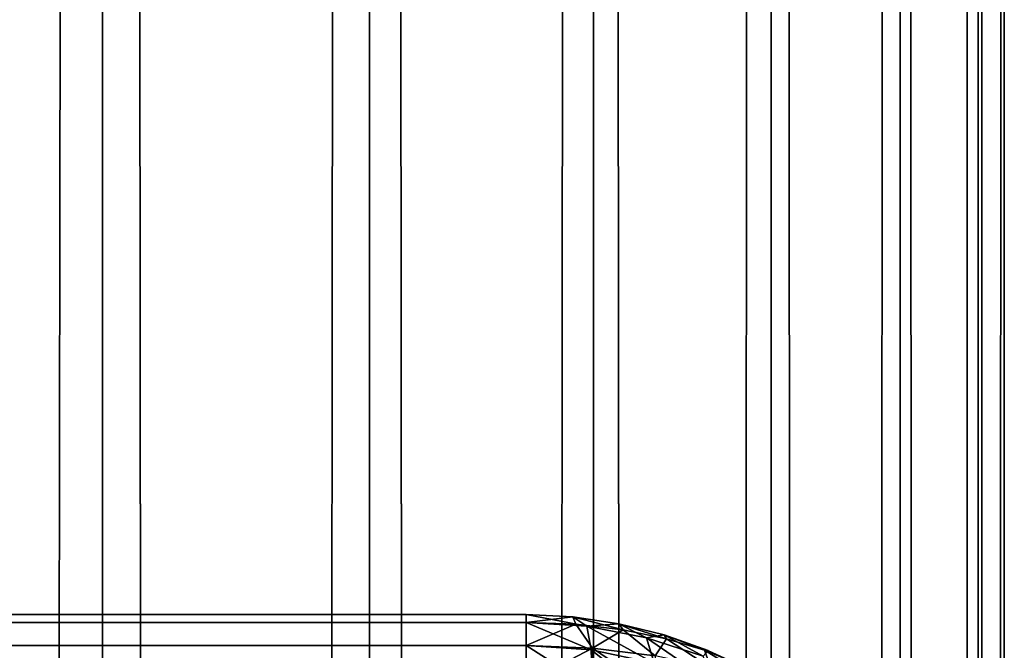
# Model space of a CAD drawing. Extents: x -265 to 265, y 0 to 1027.
# Tile 366 of 396: x 260.88 to 265, y 874.85 to 877.49. Entities that reach past the tile are written whole.
import ezdxf

# ---------------------------------------------------------------- set-up
doc = ezdxf.new("R2010")
doc.units = 0
doc.header["$LTSCALE"] = 65.185185
for name, color, linetype in [('247', 7, 'CONTINUOUS'), ('248', 7, 'CONTINUOUS'), ('29', 7, 'CONTINUOUS'), ('35', 7, 'CONTINUOUS'), ('36', 7, 'CONTINUOUS'), ('42', 7, 'CONTINUOUS'), ('46', 7, 'CONTINUOUS'), ('51', 7, 'CONTINUOUS')]:
    doc.layers.add(name, color=color, linetype=linetype)

msp = doc.modelspace()

# ---------------------------------------------------------------- linework, layer by layer
at = {"layer": '247', "color": 7, "linetype": 'CONTINUOUS'}
for points in [[(259.9468, 1, 11.2277), (261.2277, 1, 9.9468), (259.9468, 1019, 11.2277), (259.9468, 1, 11.2277)], [(259.9468, 1019, 11.2277), (261.2277, 1, 9.9468), (261.2277, 1019, 9.9468), (259.9468, 1019, 11.2277)], [(261.2277, 1, 9.9468), (262.3448, 1, 8.521), (261.2277, 1019, 9.9468), (261.2277, 1, 9.9468)], [(261.2277, 1019, 9.9468), (262.3448, 1, 8.521), (262.3448, 1019, 8.521), (261.2277, 1019, 9.9468)], [(262.3448, 1, 8.521), (263.2818, 1, 6.9708), (262.3448, 1019, 8.521), (262.3448, 1, 8.521)], [(262.3448, 1019, 8.521), (263.2818, 1, 6.9708), (263.2818, 1019, 6.9708), (262.3448, 1019, 8.521)], [(263.2818, 1, 6.9708), (264.0252, 1, 5.3191), (263.2818, 1019, 6.9708), (263.2818, 1, 6.9708)], [(263.2818, 1019, 6.9708), (264.0252, 1, 5.3191), (264.0252, 1019, 5.3191), (263.2818, 1019, 6.9708)], [(264.0252, 1, 5.3191), (264.5641, 1, 3.5897), (264.0252, 1019, 5.3191), (264.0252, 1, 5.3191)], [(264.0252, 1019, 5.3191), (264.5641, 1, 3.5897), (264.5641, 1019, 3.5897), (264.0252, 1019, 5.3191)], [(264.5641, 1, 3.5897), (264.8906, 1, 1.8081), (264.5641, 1019, 3.5897), (264.5641, 1, 3.5897)], [(264.5641, 1019, 3.5897), (264.8906, 1, 1.8081), (264.8906, 1019, 1.8081), (264.5641, 1019, 3.5897)], [(264.8906, 1, 1.8081), (265, 1), (264.8906, 1019, 1.8081), (264.8906, 1, 1.8081)], [(264.8906, 1019, 1.8081), (265, 1), (265, 1019), (264.8906, 1019, 1.8081)]]:
    msp.add_3dface(points, dxfattribs=at)
at = {"layer": '248', "color": 7, "linetype": 'CONTINUOUS'}
for points in [[(261.2277, 1, -9.9468), (259.9468, 1, -11.2277), (261.2277, 1019, -9.9468), (261.2277, 1, -9.9468)], [(261.2277, 1019, -9.9468), (259.9468, 1, -11.2277), (259.9468, 1019, -11.2277), (261.2277, 1019, -9.9468)], [(262.3448, 1, -8.521), (261.2277, 1, -9.9468), (262.3448, 1019, -8.521), (262.3448, 1, -8.521)], [(262.3448, 1019, -8.521), (261.2277, 1, -9.9468), (261.2277, 1019, -9.9468), (262.3448, 1019, -8.521)], [(263.2818, 1, -6.9708), (262.3448, 1, -8.521), (263.2818, 1019, -6.9708), (263.2818, 1, -6.9708)], [(263.2818, 1019, -6.9708), (262.3448, 1, -8.521), (262.3448, 1019, -8.521), (263.2818, 1019, -6.9708)], [(264.0252, 1, -5.3191), (263.2818, 1, -6.9708), (264.0252, 1019, -5.3191), (264.0252, 1, -5.3191)], [(264.0252, 1019, -5.3191), (263.2818, 1, -6.9708), (263.2818, 1019, -6.9708), (264.0252, 1019, -5.3191)], [(264.5641, 1, -3.5897), (264.0252, 1, -5.3191), (264.5641, 1019, -3.5897), (264.5641, 1, -3.5897)], [(264.5641, 1019, -3.5897), (264.0252, 1, -5.3191), (264.0252, 1019, -5.3191), (264.5641, 1019, -3.5897)], [(264.8906, 1, -1.8081), (264.5641, 1, -3.5897), (264.8906, 1019, -1.8081), (264.8906, 1, -1.8081)], [(264.8906, 1019, -1.8081), (264.5641, 1, -3.5897), (264.5641, 1019, -3.5897), (264.8906, 1019, -1.8081)], [(265, 1019), (265, 1), (264.8906, 1, -1.8081), (265, 1019)], [(265, 1019), (264.8906, 1, -1.8081), (264.8906, 1019, -1.8081), (265, 1019)]]:
    msp.add_3dface(points, dxfattribs=at)
at = {"layer": '29', "color": 7, "linetype": 'CONTINUOUS'}
for points in [[(-263, 874.9673, 16.3683), (-263, 875, 16.7), (263, 874.9677, 16.3703), (-263, 874.9673, 16.3683)], [(263, 874.9677, 16.3703), (-263, 875, 16.7), (263, 875, 16.7), (263, 874.9677, 16.3703)], [(263, 874.8712, 16.051), (-263, 874.9673, 16.3683), (263, 874.9677, 16.3703), (263, 874.8712, 16.051)], [(-263, 874.8705, 16.0491), (-263, 874.9673, 16.3683), (263, 874.8712, 16.051), (-263, 874.8705, 16.0491)], [(263, 874.7142, 15.7566), (-263, 874.8705, 16.0491), (263, 874.8712, 16.051), (263, 874.7142, 15.7566)], [(-263, 874.7131, 15.755), (-263, 874.8705, 16.0491), (263, 874.7142, 15.7566), (-263, 874.7131, 15.755)]]:
    msp.add_3dface(points, dxfattribs=at)
at = {"layer": '35', "color": 7, "linetype": 'CONTINUOUS'}
for points in [[(-263, 875, 23.3), (-263, 874.9677, 23.6297), (263, 875, 23.3), (-263, 875, 23.3)], [(263, 875, 23.3), (-263, 874.9677, 23.6297), (263, 874.9673, 23.6317), (263, 875, 23.3)], [(-263, 874.9677, 23.6297), (-263, 874.8712, 23.949), (263, 874.9673, 23.6317), (-263, 874.9677, 23.6297)], [(263, 874.9673, 23.6317), (-263, 874.8712, 23.949), (263, 874.8705, 23.9509), (263, 874.9673, 23.6317)], [(-263, 874.8712, 23.949), (-263, 874.7142, 24.2434), (263, 874.8705, 23.9509), (-263, 874.8712, 23.949)], [(263, 874.8705, 23.9509), (-263, 874.7142, 24.2434), (263, 874.7131, 24.245), (263, 874.8705, 23.9509)]]:
    msp.add_3dface(points, dxfattribs=at)
at = {"layer": '36', "color": 7, "linetype": 'CONTINUOUS'}
for points in [[(263, 875, 16.7), (-263, 875, 16.7), (263, 875, 23.3), (263, 875, 16.7)], [(-263, 875, 16.7), (-263, 875, 23.3), (263, 875, 23.3), (-263, 875, 16.7)]]:
    msp.add_3dface(points, dxfattribs=at)
at = {"layer": '42', "color": 7, "linetype": 'CONTINUOUS'}
for points in [[(263, 875, 16.7), (263, 875, 23.3), (263.1945, 874.9905, 23.2986), (263, 875, 16.7)], [(263.1945, 874.9905, 16.7014), (263, 875, 16.7), (263.1945, 874.9905, 23.2986), (263.1945, 874.9905, 16.7014)], [(263.3875, 874.9621, 16.7057), (263.1945, 874.9905, 16.7014), (263.3875, 874.9621, 23.2943), (263.3875, 874.9621, 16.7057)], [(263.3875, 874.9621, 23.2943), (263.1945, 874.9905, 16.7014), (263.1945, 874.9905, 23.2986), (263.3875, 874.9621, 23.2943)], [(263.5768, 874.915, 16.7127), (263.3875, 874.9621, 16.7057), (263.5768, 874.915, 23.2873), (263.5768, 874.915, 16.7127)], [(263.5768, 874.915, 23.2873), (263.3875, 874.9621, 16.7057), (263.3875, 874.9621, 23.2943), (263.5768, 874.915, 23.2873)], [(263.7608, 874.8497, 16.7226), (263.5768, 874.915, 16.7127), (263.7608, 874.8497, 23.2774), (263.7608, 874.8497, 16.7226)], [(263.7608, 874.8497, 23.2774), (263.5768, 874.915, 16.7127), (263.5768, 874.915, 23.2873), (263.7608, 874.8497, 23.2774)]]:
    msp.add_3dface(points, dxfattribs=at)
at = {"layer": '46', "color": 7, "linetype": 'CONTINUOUS'}
for points in [[(263, 874.9677, 16.3703), (263, 875, 16.7), (263.1945, 874.9905, 16.7014), (263, 874.9677, 16.3703)], [(263, 874.9677, 16.3703), (263.1945, 874.9905, 16.7014), (263.2074, 874.9597, 16.3866), (263, 874.9677, 16.3703)], [(263, 874.8712, 16.051), (263, 874.9677, 16.3703), (263.2074, 874.9597, 16.3866), (263, 874.8712, 16.051)], [(263.2774, 874.8598, 16.076), (263, 874.8712, 16.051), (263.2074, 874.9597, 16.3866), (263.2774, 874.8598, 16.076)], [(263.1945, 874.9905, 16.7014), (263.3875, 874.9621, 16.7057), (263.4057, 874.9362, 16.4344), (263.1945, 874.9905, 16.7014)], [(263.1945, 874.9905, 16.7014), (263.4057, 874.9362, 16.4344), (263.2074, 874.9597, 16.3866), (263.1945, 874.9905, 16.7014)], [(263.4057, 874.9362, 16.4344), (263.2774, 874.8598, 16.076), (263.2074, 874.9597, 16.3866), (263.4057, 874.9362, 16.4344)], [(263.3875, 874.9621, 16.7057), (263.5768, 874.915, 16.7127), (263.5873, 874.8993, 16.5104), (263.3875, 874.9621, 16.7057)], [(263.3875, 874.9621, 16.7057), (263.5873, 874.8993, 16.5104), (263.4057, 874.9362, 16.4344), (263.3875, 874.9621, 16.7057)], [(263.539, 874.827, 16.1489), (263.2774, 874.8598, 16.076), (263.4057, 874.9362, 16.4344), (263.539, 874.827, 16.1489)], [(263.5873, 874.8993, 16.5104), (263.539, 874.827, 16.1489), (263.4057, 874.9362, 16.4344), (263.5873, 874.8993, 16.5104)], [(263.772, 874.7769, 16.263), (263.539, 874.827, 16.1489), (263.5873, 874.8993, 16.5104), (263.772, 874.7769, 16.263)], [(263.5768, 874.915, 16.7127), (263.7608, 874.8497, 16.7226), (263.746, 874.8518, 16.6101), (263.5768, 874.915, 16.7127)], [(263.5768, 874.915, 16.7127), (263.746, 874.8518, 16.6101), (263.5873, 874.8993, 16.5104), (263.5768, 874.915, 16.7127)], [(263.746, 874.8518, 16.6101), (263.772, 874.7769, 16.263), (263.5873, 874.8993, 16.5104), (263.746, 874.8518, 16.6101)], [(263, 874.7142, 15.7566), (263, 874.8712, 16.051), (263.2774, 874.8598, 16.076), (263, 874.7142, 15.7566)], [(263.2777, 874.7048, 15.7791), (263, 874.7142, 15.7566), (263.2774, 874.8598, 16.076), (263.2777, 874.7048, 15.7791)], [(263.5429, 874.6777, 15.8446), (263.2777, 874.7048, 15.7791), (263.2774, 874.8598, 16.076), (263.5429, 874.6777, 15.8446)], [(263.539, 874.827, 16.1489), (263.5429, 874.6777, 15.8446), (263.2774, 874.8598, 16.076), (263.539, 874.827, 16.1489)], [(263.7608, 874.8497, 16.7226), (263.8774, 874.7973, 16.7304), (263.746, 874.8518, 16.6101), (263.7608, 874.8497, 16.7226)], [(263.8774, 874.7973, 16.7304), (263.9678, 874.7145, 16.4095), (263.746, 874.8518, 16.6101), (263.8774, 874.7973, 16.7304)], [(263.9678, 874.7145, 16.4095), (263.772, 874.7769, 16.263), (263.746, 874.8518, 16.6101), (263.9678, 874.7145, 16.4095)]]:
    msp.add_3dface(points, dxfattribs=at)
at = {"layer": '51', "color": 7, "linetype": 'CONTINUOUS'}
for points in [[(263, 875, 23.3), (263, 874.9673, 23.6317), (263.2541, 874.9512, 23.6278), (263, 875, 23.3)], [(263.1945, 874.9905, 23.2986), (263, 875, 23.3), (263.2541, 874.9512, 23.6278), (263.1945, 874.9905, 23.2986)], [(263, 874.9673, 23.6317), (263, 874.8705, 23.9509), (263.2717, 874.852, 23.9453), (263, 874.9673, 23.6317)], [(263.2541, 874.9512, 23.6278), (263, 874.9673, 23.6317), (263.2717, 874.852, 23.9453), (263.2541, 874.9512, 23.6278)], [(263.3875, 874.9621, 23.2943), (263.1945, 874.9905, 23.2986), (263.2541, 874.9512, 23.6278), (263.3875, 874.9621, 23.2943)], [(263.5024, 874.9034, 23.6166), (263.3875, 874.9621, 23.2943), (263.2541, 874.9512, 23.6278), (263.5024, 874.9034, 23.6166)], [(263.5768, 874.915, 23.2873), (263.3875, 874.9621, 23.2943), (263.5024, 874.9034, 23.6166), (263.5768, 874.915, 23.2873)], [(263.5024, 874.9034, 23.6166), (263.2541, 874.9512, 23.6278), (263.5354, 874.7974, 23.9293), (263.5024, 874.9034, 23.6166)], [(263.5354, 874.7974, 23.9293), (263.2541, 874.9512, 23.6278), (263.2717, 874.852, 23.9453), (263.5354, 874.7974, 23.9293)], [(263.7398, 874.8259, 23.5988), (263.5768, 874.915, 23.2873), (263.5024, 874.9034, 23.6166), (263.7398, 874.8259, 23.5988)], [(263.7398, 874.8259, 23.5988), (263.5024, 874.9034, 23.6166), (263.7842, 874.7096, 23.9044), (263.7398, 874.8259, 23.5988)], [(263.7842, 874.7096, 23.9044), (263.5024, 874.9034, 23.6166), (263.5354, 874.7974, 23.9293), (263.7842, 874.7096, 23.9044)], [(263.7608, 874.8497, 23.2774), (263.5768, 874.915, 23.2873), (263.7398, 874.8259, 23.5988), (263.7608, 874.8497, 23.2774)], [(263, 874.8705, 23.9509), (263, 874.7131, 24.245), (263.2772, 874.6934, 24.2382), (263, 874.8705, 23.9509)], [(263.2717, 874.852, 23.9453), (263, 874.8705, 23.9509), (263.2772, 874.6934, 24.2382), (263.2717, 874.852, 23.9453)], [(263.5354, 874.7974, 23.9293), (263.2717, 874.852, 23.9453), (263.545, 874.6355, 24.2186), (263.5354, 874.7974, 23.9293)], [(263.545, 874.6355, 24.2186), (263.2717, 874.852, 23.9453), (263.2772, 874.6934, 24.2382), (263.545, 874.6355, 24.2186)]]:
    msp.add_3dface(points, dxfattribs=at)

doc.saveas('drawing.dxf')
